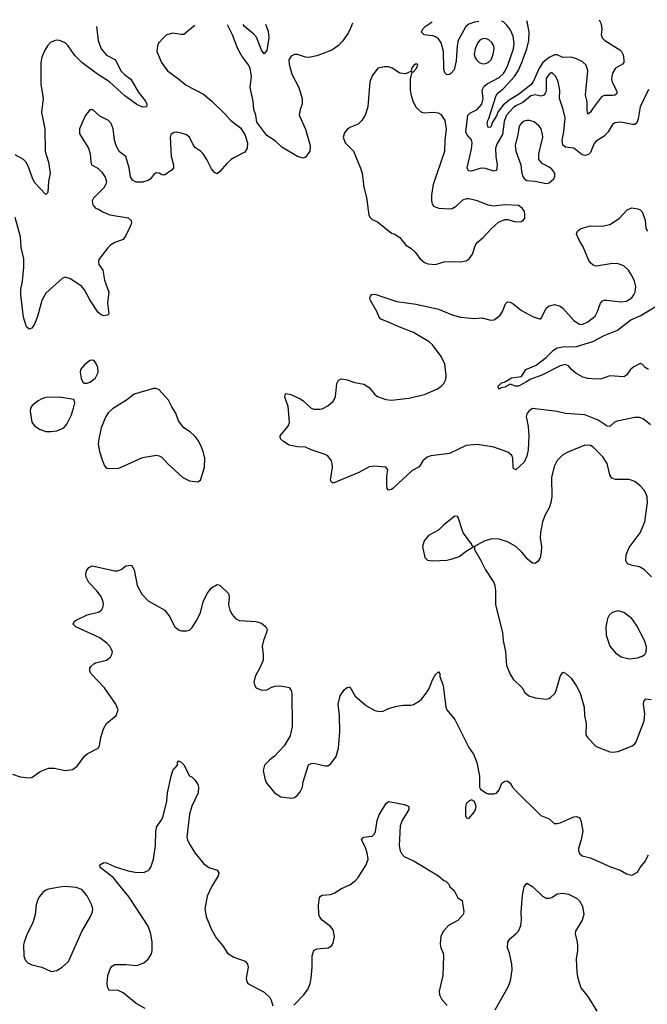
# Model space of a CAD drawing. Header units: inches. Extents: x 1771504 to 1971212, y 471788 to 643615.
# Tile 282 of 587: x 1814282 to 1818821, y 635501 to 642620. Entities that reach past the tile are written whole.
import ezdxf

# ---------------------------------------------------------------- set-up
doc = ezdxf.new("R2010")
doc.units = ezdxf.units.IN
doc.header["$MEASUREMENT"] = 0
doc.layers.add('B8613', color=7, linetype='Continuous')
doc.layers.add('B8614', color=7, linetype='Continuous')

msp = doc.modelspace()

# ---------------------------------------------------------------- linework, layer by layer
at = {"layer": 'B8613', "color": 5}
for points, elevation in [([(1814739.4, 640000), (1814739.6, 639999.6), (1814751.6, 639991.6), (1814770, 639991.3), (1814790, 639998), (1814792.4, 640000)], 460), ([(1818843.6, 639690), (1818790, 639733.6), (1818763.8, 639743.8), (1818730, 639744.4), (1818601.9, 639718.1), (1818583.7, 639710), (1818550, 639677.6), (1818530, 639680.5), (1818464.8, 639724.8), (1818370, 639763.1), (1818230, 639771.5), (1818170, 639788), (1817990, 639809.4), (1817963, 639790), (1817948.5, 639770), (1817944.9, 639750), (1817959.1, 639679.1), (1817963.6, 639610), (1817959, 639510), (1817950, 639464), (1817930, 639420.9), (1817870, 639366), (1817853.6, 639373.6), (1817850, 639386), (1817848.5, 639450), (1817841.1, 639470), (1817811.9, 639491.9), (1817710, 639528), (1817592.2, 639547.8), (1817510, 639540.5), (1817390, 639484.2), (1817254.4, 639465.6), (1817230, 639456.9), (1817197.1, 639430), (1817170, 639387), (1817120.7, 639359.3), (1816980.7, 639230), (1816970, 639222), (1816950, 639217.2), (1816939.3, 639230), (1816935.9, 639255.9), (1816937.6, 639322.4), (1816944.7, 639364.7), (1816930, 639384), (1816850, 639391.8), (1816810, 639387.6), (1816734.4, 639345.6), (1816548.9, 639268.9), (1816536.4, 639276.4), (1816529.2, 639290), (1816544.7, 639384.7), (1816542.7, 639410), (1816537.2, 639430), (1816510, 639465.2), (1816490, 639476), (1816390, 639509.3), (1816350, 639529.3), (1816290, 639532), (1816230, 639543.7), (1816189, 639570), (1816169, 639590), (1816166, 639610), (1816222, 639678), (1816229.4, 639690), (1816232.3, 639710), (1816223.3, 639823.3), (1816199.3, 639890), (1816202, 639910), (1816210, 639916), (1816242, 639910), (1816310, 639878.8), (1816330, 639866.8), (1816390, 639810.7), (1816410, 639804.9), (1816450, 639804.9), (1816470, 639807.3), (1816510, 639827.3), (1816550, 639861), (1816566.3, 639893.7), (1816576, 639990), (1816581.2, 640000)], 440), ([(1816692.4, 640000), (1816770, 639984), (1816810, 639960.7), (1816850.3, 639910.3), (1816870, 639894.9), (1816930, 639874), (1816970, 639867.9), (1817097.4, 639882.6), (1817210, 639910.2), (1817302.9, 639950), (1817330.7, 639969.3), (1817349.8, 639990.2), (1817354.5, 640000)], 440), ([(1817941.2, 640000), (1817890, 639969.7), (1817868, 639970), (1817830, 639984), (1817790, 639962.7), (1817762.8, 639957.2), (1817750, 639949.4), (1817746, 639950), (1817742, 639962), (1817742, 639970), (1817766, 639994), (1817785.4, 640000)], 420), ([(1818851.1, 638591.1), (1818801.7, 638641.7), (1818764.9, 638664.9), (1818713.6, 638673.6), (1818683.6, 638683.6), (1818672, 638692), (1818664.5, 638710), (1818667.8, 638750), (1818690, 638804), (1818769.6, 638910), (1818803.5, 638990), (1818822.4, 639130), (1818819.6, 639170), (1818812.8, 639192.8), (1818797.7, 639217.7), (1818769.8, 639249.8), (1818730, 639282), (1818690, 639295.4), (1818590, 639294.8), (1818564.4, 639304.4), (1818550, 639329.2), (1818529.8, 639410), (1818499.4, 639459.4), (1818430, 639529.7), (1818410, 639541.7), (1818370, 639544.4), (1818246.4, 639493.6), (1818210, 639474), (1818170, 639432), (1818146.5, 639390), (1818129.2, 639310), (1818130.3, 639170), (1818123.7, 639130), (1818110.3, 639090), (1818081.2, 639038.8), (1818063.7, 638990), (1818049, 638911), (1818046, 638870), (1818054.6, 638810), (1818052.2, 638770), (1818044.9, 638730), (1818030, 638702), (1818010, 638689), (1817990, 638689.2), (1817956.6, 638716.6), (1817912.7, 638770), (1817869.3, 638810), (1817810, 638845.6), (1817750, 638863), (1817694.7, 638865.3), (1817641, 638850), (1817572, 638810), (1817571.3, 638790), (1817618, 638710), (1817650, 638641), (1817710.7, 638550), (1817717.3, 638530), (1817724, 638490), (1817722, 638390), (1817773.4, 638190), (1817777.3, 638130), (1817796.3, 638050), (1817803, 637950), (1817828.8, 637888.8), (1817851.9, 637851.9), (1817914.8, 637790), (1817934, 637754), (1817964.7, 637730), (1818010, 637716.3), (1818090, 637708), (1818110, 637710.6), (1818122, 637718), (1818151.2, 637748.8), (1818162.9, 637770), (1818190, 637871.3), (1818210, 637902), (1818230, 637896), (1818270, 637858.8), (1818310, 637802), (1818334.9, 637750), (1818364.4, 637650), (1818366, 637590), (1818378, 637530), (1818377.3, 637450), (1818387.7, 637430), (1818450, 637364.2), (1818550, 637327.2), (1818570, 637324.2), (1818610, 637328.7), (1818711.5, 637368.5), (1818730, 637382.8), (1818741.2, 637398.8), (1818797.3, 637550), (1818802, 637602), (1818793.3, 637670), (1818796.2, 637690), (1818809.7, 637710.3), (1818850, 637705.3)], 460), ([(1814230, 637164), (1814285.8, 637145.8), (1814350, 637137.3), (1814370, 637140.7), (1814430, 637182.8), (1814490, 637206.8), (1814530, 637207.3), (1814610, 637190.5), (1814662.5, 637197.5), (1814697.2, 637222.8), (1814750, 637294.8), (1814770, 637310.8), (1814850, 637352), (1814859, 637370), (1814869.2, 637430), (1814888.2, 637491.8), (1814910, 637530.7), (1814979, 637590), (1814993.2, 637630), (1814977, 637670), (1814895.8, 637790), (1814799.5, 637890), (1814789.5, 637910), (1814789.4, 637930), (1814796.2, 637943.8), (1814817.2, 637962.8), (1814830, 637970.4), (1814908.7, 637990), (1814939, 638010), (1814949.3, 638030), (1814952, 638048), (1814944.5, 638070), (1814934, 638090), (1814914.5, 638110), (1814860.9, 638150), (1814688.7, 638230), (1814669, 638250), (1814679, 638270), (1814690, 638277.3), (1814770, 638315.8), (1814850, 638336.4), (1814872.3, 638350), (1814883.6, 638370), (1814887.8, 638390), (1814886, 638410), (1814870, 638449.3), (1814840.7, 638490), (1814782, 638550), (1814762.7, 638590), (1814759, 638610), (1814765.6, 638634.4), (1814782, 638658), (1814806, 638670), (1814970, 638634.9), (1814990, 638634.9), (1815014.7, 638645.3), (1815050, 638670.8), (1815090, 638676), (1815110, 638642), (1815132.4, 638530), (1815165.4, 638465.4), (1815210, 638418), (1815330.3, 638350.3), (1815364.4, 638304.4), (1815402.8, 638230), (1815430, 638207.3), (1815450, 638200.7), (1815490, 638201), (1815510, 638206), (1815530, 638224.7), (1815559.3, 638270), (1815589.2, 638330), (1815609.3, 638410), (1815638, 638470), (1815670, 638510.8), (1815710, 638536), (1815730, 638531), (1815790.8, 638470), (1815797.3, 638450), (1815793, 638390), (1815800.5, 638350), (1815818, 638318), (1815842.8, 638290), (1815870, 638276.3), (1815990, 638268), (1816030, 638255.5), (1816062.8, 638230), (1816070.5, 638210), (1816067.7, 638190), (1816044.4, 638130), (1816036.4, 638090), (1816043.8, 638030), (1816041.6, 637990), (1816022, 637938), (1815984, 637870), (1815974.8, 637830), (1815981, 637810), (1815992, 637790), (1816030.9, 637770.9), (1816070, 637774.8), (1816105.4, 637794.6), (1816130, 637802), (1816163.5, 637803.5), (1816210, 637796), (1816230.5, 637790.5), (1816246, 637770), (1816250.5, 637750.5), (1816252, 637510), (1816237.7, 637442.3), (1816194, 637370), (1816124.7, 637295.3), (1816090, 637269.2), (1816053.4, 637230), (1816043.8, 637190), (1816053.7, 637133.7), (1816064.5, 637104.5), (1816124.7, 637030), (1816170, 637001), (1816250, 636990.8), (1816270, 636996), (1816289.4, 637010.6), (1816310, 637036), (1816326.6, 637070), (1816332.3, 637110), (1816370, 637231), (1816390, 637242.8), (1816410, 637244.9), (1816490, 637225.5), (1816510, 637224.9), (1816530, 637236), (1816570, 637291.3), (1816587.6, 637352.4), (1816598, 637470), (1816595.6, 637590), (1816584.5, 637670), (1816599.6, 637730), (1816630, 637776.3), (1816650, 637790.7), (1816670, 637796), (1816708.9, 637728.9), (1816790, 637658.4), (1816850, 637623.8), (1816883.2, 637616.8), (1816910, 637619.1), (1816950, 637639.1), (1817010, 637656.3), (1817057.5, 637662.5), (1817110, 637663), (1817130, 637668), (1817170, 637693), (1817191, 637709), (1817222.4, 637750), (1817240.4, 637779.6), (1817270, 637851), (1817290, 637886), (1817310, 637904.7), (1817321, 637890), (1817320.7, 637870), (1817345.5, 637805.5), (1817363.8, 637650), (1817370.4, 637630), (1817430, 637559.3), (1817530, 637357.3), (1817564.9, 637310), (1817588.5, 637250), (1817608.2, 637150), (1817606.8, 637070), (1817615.3, 637055.3), (1817652, 637030), (1817670, 637022.8), (1817710, 637022.8), (1817730, 637027.7), (1817749.4, 637050.6), (1817770, 637098.8), (1817790, 637114.9), (1817810, 637115.5), (1817830, 637098.8), (1817845.5, 637070), (1817866.8, 637046.8), (1818050, 636866.8), (1818110, 636842.8), (1818148.1, 636808.1), (1818170, 636807.7), (1818190, 636813.4), (1818290, 636857.1), (1818310, 636859.1), (1818330, 636850.8), (1818339.1, 636830), (1818353.7, 636753.7), (1818343.1, 636690), (1818323.8, 636630), (1818323, 636610), (1818330.8, 636590), (1818350, 636574), (1818410, 636560.5), (1818553.8, 636493.8), (1818624.7, 636470), (1818670, 636444.9), (1818710, 636434), (1818750, 636456), (1818769.5, 636490), (1818802, 636530), (1818830, 636580.5)], 440), ([(1815189.3, 635470), (1815125.3, 635505.3), (1815030, 635583.7), (1814990, 635602), (1814930, 635601.2), (1814919.5, 635619.5), (1814914.5, 635650), (1814919.5, 635710), (1814939.1, 635760.9), (1814950, 635777.3), (1814970, 635787.7), (1815050, 635788.2), (1815130, 635780.5), (1815180.7, 635799.3), (1815210, 635826.8), (1815234.5, 635865.5), (1815239.6, 635890), (1815239.7, 635950), (1815229.6, 636010.4), (1815210, 636064.5), (1815074.1, 636274.1), (1814957.8, 636417.8), (1814864, 636490), (1814862, 636510), (1814890, 636526), (1814910, 636524), (1814973.4, 636493.4), (1815065.7, 636465.7), (1815130, 636453.7), (1815185.1, 636454.9), (1815210, 636467.3), (1815221.2, 636478.8), (1815230, 636491.3), (1815249.6, 636550.4), (1815265.1, 636650), (1815266.3, 636750), (1815273.3, 636786.7), (1815310, 636837.3), (1815319.5, 636860.5), (1815346.4, 636970), (1815351.3, 637030), (1815377.2, 637150), (1815389.3, 637190.7), (1815422, 637230), (1815422, 637250), (1815430, 637262), (1815450, 637252), (1815470, 637231), (1815510, 637152), (1815530, 637142), (1815550, 637122), (1815570.9, 637090.9), (1815576, 637070), (1815573, 637030), (1815526.3, 636933.7), (1815510, 636875.3), (1815494.6, 636750), (1815491.8, 636710), (1815496.5, 636690), (1815510, 636659.1), (1815550, 636593), (1815610, 636519.1), (1815650.3, 636490.3), (1815711, 636470), (1815722, 636450), (1815716.4, 636430), (1815668.7, 636350), (1815638.4, 636281.6), (1815620.2, 636190), (1815630, 636134.8), (1815667.3, 636047.3), (1815701.8, 635981.8), (1815750, 635923.8), (1815784.9, 635870), (1815830, 635840.3), (1815911.8, 635811.8), (1815930, 635791), (1815934.9, 635770), (1815918.8, 635690), (1815923.5, 635663.5), (1815932, 635650), (1816050, 635588), (1816090.3, 635550.3), (1816101.6, 635530), (1816113, 635490)], 420), ([(1816264.9, 635495.1), (1816336.9, 635570), (1816367.6, 635612.4), (1816382.6, 635650), (1816391, 635690), (1816397.7, 635770), (1816396.2, 635850), (1816409.3, 635890), (1816430, 635902), (1816512.3, 635907.7), (1816537.5, 635922.5), (1816550, 635942), (1816558.4, 635990), (1816550, 636039), (1816530, 636063.7), (1816469.7, 636109.7), (1816452, 636130), (1816444.2, 636150), (1816443.3, 636216.7), (1816450, 636271.3), (1816457, 636283), (1816469.7, 636290.3), (1816530, 636294.9), (1816556.6, 636303.4), (1816610, 636338.4), (1816670, 636364.4), (1816710, 636395.8), (1816730, 636418.4), (1816788.6, 636510), (1816803.1, 636550), (1816795.7, 636595.7), (1816779.2, 636639.2), (1816752.7, 636690), (1816768.7, 636710), (1816830, 636717.1), (1816846.9, 636733.1), (1816854, 636750), (1816867.6, 636830), (1816882, 636870), (1816930, 636951.3), (1816950, 636966), (1817064.5, 636944.5), (1817096, 636930), (1817097.3, 636910), (1817048.5, 636830), (1817032.4, 636790), (1817026.6, 636646.6), (1817032.7, 636610), (1817043.8, 636590), (1817062, 636570), (1817134.9, 636534.9), (1817310.3, 636430.3), (1817350, 636396.3), (1817364.7, 636390), (1817384.7, 636370), (1817392, 636350), (1817423.6, 636323.6), (1817451.6, 636271.6), (1817482, 636250), (1817493.4, 636170), (1817488, 636150), (1817450, 636106.6), (1817384, 636070), (1817346.8, 636030), (1817327.9, 635992.1), (1817323, 635937), (1817328, 635910), (1817344.9, 635870), (1817347.3, 635850), (1817343, 635710), (1817314.8, 635594.8), (1817317.3, 635570), (1817335.5, 635535.5), (1817372.3, 635492.3)], 420), ([(1817719.5, 635460.5), (1817814.2, 635625.8), (1817832.6, 635670), (1817843.5, 635750), (1817840.4, 635790), (1817823.1, 635870), (1817809.7, 635910), (1817811.1, 635948.9), (1817825.9, 635974.1), (1817871, 636009), (1817889.6, 636030), (1817906.3, 636070), (1817911.9, 636108.1), (1817909.8, 636170), (1817918.2, 636290), (1817930, 636350.8), (1817950, 636377.3), (1817990, 636353.4), (1818063.3, 636283.3), (1818090, 636268.1), (1818110, 636267), (1818130, 636273.5), (1818170, 636298.6), (1818210, 636304.9), (1818250, 636296.9), (1818270, 636288.1), (1818308, 636268), (1818330, 636248.7), (1818351.2, 636210), (1818362, 636150), (1818348.9, 636110), (1818302, 636030), (1818298.7, 636010), (1818314.4, 635950), (1818316.7, 635923.3), (1818317.1, 635890), (1818306, 635830), (1818312.2, 635730), (1818318.7, 635690), (1818340.7, 635620.7), (1818390, 635556.4), (1818455.5, 635450)], 420)]:
    msp.add_lwpolyline(points, dxfattribs=dict(at, elevation=elevation))
for points, elevation in [([(1815270, 639953.2), (1815250, 639953.2), (1815110, 639912.7), (1815054.8, 639870), (1814952.9, 639807.1), (1814922.5, 639777.5), (1814904.9, 639750), (1814872, 639670), (1814854, 639590), (1814850.4, 639550), (1814858, 639498), (1814878, 639438), (1814894.8, 639394.8), (1814910, 639378), (1814990, 639376), (1815010, 639381), (1815170, 639454.8), (1815270.6, 639470.6), (1815290, 639466.8), (1815310, 639456), (1815350, 639410.8), (1815462.8, 639310), (1815510, 639285.5), (1815570, 639278.8), (1815589.4, 639290.6), (1815617.5, 639382.5), (1815620.7, 639450), (1815612, 639490), (1815595.6, 639530), (1815575.5, 639575.5), (1815550, 639606.6), (1815517.1, 639637.1), (1815469.2, 639670), (1815430, 639719), (1815410, 639775.3), (1815381.5, 639821.5), (1815359, 639870), (1815290, 639944)], 460), ([(1814570, 639889.6), (1814470, 639887.3), (1814440.7, 639879.3), (1814415.1, 639864.9), (1814370.8, 639830), (1814358.8, 639810), (1814357.3, 639790), (1814370.5, 639710), (1814390, 639683), (1814430, 639656.3), (1814470, 639643), (1814510, 639641.6), (1814550, 639648.2), (1814601.2, 639670), (1814623.6, 639696.4), (1814656.1, 639763.9), (1814671.6, 639810), (1814681.2, 639850), (1814674, 639874)], 460), ([(1817430, 639029), (1817350, 638966.6), (1817310, 638929.3), (1817238, 638890), (1817207.9, 638852.1), (1817196, 638810), (1817210.9, 638730.9), (1817230.8, 638710.8), (1817270, 638708), (1817370, 638713), (1817410, 638720.5), (1817460.5, 638739.5), (1817510, 638776.3), (1817566, 638810), (1817555.3, 638815.3), (1817549.3, 638830), (1817488.5, 638908.5), (1817450, 639028.7)], 460), ([(1818610, 638344.7), (1818567.6, 638332.4), (1818546, 638314), (1818533, 638290), (1818520.4, 638230), (1818523.1, 638170), (1818550.3, 638090.3), (1818590, 638041.6), (1818632.4, 638012.4), (1818690, 637999.6), (1818750, 638006.3), (1818783, 638017), (1818802.7, 638030), (1818811.9, 638048.1), (1818814.9, 638085.1), (1818801.1, 638130), (1818743, 638243), (1818710, 638289.6), (1818650, 638332.8)], 480), ([(1817550, 636978), (1817530, 636968.7), (1817511.3, 636950), (1817506, 636930), (1817506.4, 636866.4), (1817514, 636850), (1817530, 636844.7), (1817570, 636892), (1817579, 636910), (1817582, 636930), (1817570, 636966)], 440), ([(1814610, 636351.2), (1814570, 636348), (1814490, 636334), (1814470, 636326.6), (1814450.3, 636309.7), (1814423.4, 636276.6), (1814410.4, 636250), (1814400.9, 636219.1), (1814393.4, 636150), (1814376.5, 636090), (1814335.3, 636010), (1814314.4, 635950), (1814310.4, 635930), (1814310.7, 635850), (1814322, 635822), (1814340.9, 635800.9), (1814370, 635784.9), (1814442, 635770), (1814510, 635738.8), (1814550, 635745.5), (1814590, 635768), (1814634, 635810), (1814732.2, 636027.8), (1814791.2, 636130), (1814808, 636170), (1814809.6, 636190), (1814802.3, 636222.3), (1814770, 636286), (1814730, 636329.5), (1814690, 636345.1)], 440)]:
    msp.add_lwpolyline(points, close=True, dxfattribs=dict(at, elevation=elevation))
at = {"layer": 'B8614', "color": 5}
for points, elevation in [([(1817603.6, 642608.1), (1817570, 642601.8), (1817530, 642588.5), (1817509.2, 642570), (1817452.8, 642470), (1817445.7, 642430), (1817437.9, 642322.1), (1817422.9, 642257.1), (1817400.5, 642230), (1817390, 642223.5), (1817370, 642220.5), (1817356.8, 642236.8), (1817350, 642262), (1817347.6, 642390), (1817330, 642452.7), (1817310, 642481.7), (1817290, 642496.4), (1817270, 642502.9), (1817207, 642510), (1817188.7, 642530), (1817195.5, 642550), (1817215.3, 642570), (1817264.5, 642603.5)], 440), ([(1818830, 642115.3), (1818770, 641989.5), (1818755.9, 641904.1), (1818744.6, 641875.4), (1818730, 641863.1), (1818717.4, 641862.6), (1818630, 641878.2), (1818585.2, 641874.7), (1818570, 641862), (1818537.3, 641810), (1818510, 641778.5), (1818450, 641742.4), (1818436.4, 641723.6), (1818410, 641660.7), (1818395, 641645), (1818370, 641638), (1818350, 641642), (1818290, 641691), (1818230, 641698.8), (1818210, 641712), (1818204.4, 641750), (1818217.4, 641810), (1818225.8, 641910), (1818211.6, 641970), (1818185.1, 642050), (1818189.3, 642110), (1818177, 642170), (1818158.7, 642210), (1818130, 642237.4), (1818110, 642227), (1818090, 642193.6), (1818090.4, 642110), (1818085.3, 642090), (1818070, 642071.6), (1818050, 642067.7), (1818010, 642077.2), (1817979.7, 642070), (1817919.7, 642020.3), (1817870, 641997), (1817850, 641982.6), (1817802.1, 641930), (1817785, 641885), (1817774.5, 641790), (1817735.4, 641724.6), (1817723.6, 641690), (1817725, 641630), (1817736.1, 641570), (1817730.1, 641529.9), (1817710, 641524.8), (1817650, 641545), (1817630, 641547.4), (1817610, 641545), (1817550, 641524), (1817527.1, 641527.1), (1817517.4, 641550), (1817550, 641684.9), (1817555, 641730), (1817550.5, 641750.5), (1817515.3, 641790), (1817509.1, 641810), (1817523.9, 641930), (1817536.7, 641943.4), (1817590.6, 641970), (1817623.8, 642010), (1817634.3, 642050), (1817627.4, 642110), (1817641.2, 642138.8), (1817663.5, 642156.5), (1817750, 642201.3), (1817780.2, 642230), (1817793.2, 642250), (1817812.7, 642290), (1817853.6, 642410), (1817859, 642450), (1817850, 642500.7), (1817828.8, 642548.8), (1817803.7, 642583.7), (1817783.1, 642603.1), (1817768.4, 642610.4)], 440), ([(1818473.9, 642620), (1818487.3, 642590), (1818492.9, 642550), (1818487.4, 642510), (1818494, 642490), (1818514.4, 642470), (1818621.8, 642401.8), (1818633.7, 642390), (1818645.7, 642365.7), (1818651.9, 642330), (1818650.2, 642309.8), (1818640.9, 642299.1), (1818590, 642268.3), (1818570, 642233.6), (1818563.5, 642210), (1818561.1, 642190), (1818565.8, 642170), (1818596.2, 642110), (1818602.3, 642090), (1818597.5, 642082.5), (1818585.2, 642074.8), (1818570, 642072.5), (1818510, 642071.3), (1818490, 642061.6), (1818423.7, 641976.3), (1818410, 641951.8), (1818390, 641937.2), (1818385.5, 641965.5), (1818386, 642026), (1818374.7, 642074.7), (1818390.5, 642250), (1818378, 642290), (1818350, 642317.4), (1818310, 642337.5), (1818270, 642348.4), (1818210, 642347.8), (1818170, 642364.9), (1818150, 642364.8), (1818110, 642347.6), (1818064.5, 642310), (1818038.9, 642270), (1817995.1, 642170), (1817979, 642150), (1817890, 642078.9), (1817821.8, 642038.2), (1817778, 642002), (1817743, 641957), (1817730, 641924.5), (1817701.4, 641878.6), (1817690, 641842.4), (1817670, 641840.5), (1817663.5, 641870), (1817667, 641890), (1817675.2, 641904.8), (1817728.8, 642071.2), (1817741.3, 642090), (1817779, 642121), (1817861.1, 642210), (1817886.4, 642250), (1817914, 642310), (1817950.3, 642410), (1817964.1, 642470), (1817965.3, 642530), (1817954.5, 642594.5), (1817948.5, 642612.8)], 420), ([(1815545.3, 642580), (1815538.8, 642570), (1815470, 642512), (1815450, 642511.8), (1815390, 642523.6), (1815344, 642510), (1815320.7, 642490), (1815286.8, 642450), (1815277.3, 642430), (1815274, 642390), (1815308.2, 642310), (1815350.7, 642250), (1815430, 642193), (1815486.1, 642146.1), (1815610, 642080.4), (1815670.6, 642030), (1815762.8, 641942.8), (1815810, 641890.7), (1815877.6, 641837.6), (1815910.6, 641790), (1815930.5, 641730), (1815927.7, 641690), (1815910, 641662.7), (1815830, 641622), (1815811.7, 641608.3), (1815779.9, 641580.1), (1815730, 641521.2), (1815710, 641505.2), (1815690, 641514), (1815670, 641541.2), (1815635.8, 641610), (1815608, 641650), (1815590, 641669.6), (1815553.5, 641693.5), (1815538.4, 641710), (1815509.6, 641770), (1815487.5, 641787.5), (1815450, 641799.8), (1815413.5, 641806.5), (1815396.2, 641803.8), (1815375.5, 641790), (1815368.9, 641770), (1815377.1, 641630), (1815394.3, 641570), (1815394.6, 641550), (1815385.7, 641534.3), (1815330, 641496), (1815310, 641497.2), (1815290, 641509.2), (1815270, 641512.7), (1815250, 641497.2), (1815227.3, 641470), (1815210, 641458.4), (1815170, 641444.2), (1815124.2, 641444.2), (1815098.7, 641458.7), (1815083, 641483), (1815073.3, 641550), (1815049.2, 641630), (1815004.6, 641664.6), (1814983.1, 641703.1), (1814967.8, 641750), (1814958.7, 641830), (1814944.5, 641870), (1814925.2, 641890), (1814861.7, 641921.7), (1814810, 641968.7), (1814790, 641969), (1814756.1, 641923.9), (1814715.5, 641830), (1814714.4, 641794.4), (1814779.3, 641690), (1814790.4, 641650.4), (1814795.5, 641590), (1814802, 641570), (1814846, 641546), (1814876.5, 641516.5), (1814901.1, 641481.1), (1814910.4, 641450), (1814905.3, 641430), (1814890, 641404.5), (1814815.5, 641330), (1814806, 641310), (1814810, 641282), (1814830, 641258), (1814852, 641250), (1814882, 641230), (1814934, 641210), (1815066.6, 641186.6), (1815088.5, 641168.5), (1815090.2, 641150), (1815082.6, 641130), (1815050, 641058.9), (1815030.2, 641030), (1814970, 641009), (1814939.1, 640990), (1814918.6, 640970), (1814854.8, 640885.2), (1814851.5, 640870), (1814855.2, 640850), (1814883.1, 640810), (1814895.4, 640735.4), (1814926.4, 640650), (1814916.3, 640570), (1814926, 640494), (1814917.3, 640482.7), (1814890, 640479.3), (1814870, 640487), (1814850, 640503.7), (1814790, 640593.6), (1814750, 640667.8), (1814730, 640691.2), (1814650, 640745.6), (1814610, 640759.3), (1814590, 640749.3), (1814470, 640643.6), (1814440.8, 640590), (1814410, 640474), (1814390, 640419), (1814370, 640388.7), (1814350, 640382), (1814330, 640398), (1814310, 640468), (1814289.8, 640630), (1814290.9, 640670), (1814302, 640730), (1814311, 640830), (1814311.1, 640890), (1814292.4, 640972.4), (1814286.9, 641050), (1814249.7, 641190)], 440), ([(1814836.5, 642570.4), (1814836.5, 642570), (1814849.3, 642470), (1814870, 642408.5), (1814910, 642364.4), (1814975.8, 642330), (1815013.6, 642250), (1815041.7, 642221.7), (1815086.7, 642190), (1815139, 642099), (1815192.7, 642030), (1815200.7, 642010), (1815198, 641990), (1815170, 641987.8), (1815130, 642006.3), (1815041.5, 642070), (1814931.3, 642171.3), (1814845.1, 642225.1), (1814730, 642311.6), (1814680.6, 642360.6), (1814632.1, 642430), (1814610, 642451.6), (1814570, 642469.8), (1814550, 642471), (1814530, 642468.3), (1814504.8, 642455.2), (1814482.3, 642430), (1814459.6, 642390), (1814442, 642350), (1814434, 642310), (1814434.5, 642154.5), (1814452.4, 642050), (1814439.7, 641950), (1814462.7, 641830), (1814466.8, 641666.8), (1814489, 641590), (1814502.4, 641510), (1814490.4, 641450), (1814484.7, 641370), (1814470, 641355.3), (1814390, 641442.9), (1814373.7, 641473.7), (1814348.3, 641548.3), (1814328.4, 641590), (1814309.8, 641609.8), (1814250, 641642)], 420), ([(1816688.2, 642595.6), (1816676.3, 642563.7), (1816656.7, 642523.3), (1816615.9, 642464.1), (1816587.7, 642432.3), (1816540.3, 642399.7), (1816430, 642358.7), (1816373.1, 642346.9), (1816350, 642348), (1816290, 642368), (1816270, 642368), (1816244.2, 642355.8), (1816228.9, 642330), (1816230, 642298), (1816250, 642226.8), (1816301.6, 642130), (1816325.5, 642050), (1816325.5, 642010), (1816310.4, 641970), (1816303.8, 641930), (1816348.7, 641828.7), (1816382.4, 641710), (1816379.1, 641670), (1816350, 641625.2), (1816330, 641619.3), (1816290, 641629.6), (1816178.8, 641698.8), (1816130, 641743.7), (1816070, 641782.7), (1815998, 641878), (1815989.6, 641930), (1815975.8, 641970), (1815971.2, 642030), (1815948.4, 642130), (1815957.6, 642210), (1815949.8, 642270), (1815930, 642303.6), (1815890, 642353.3), (1815858.7, 642410), (1815820.3, 642510), (1815785.4, 642583.3)], 440), ([(1816059.3, 642587), (1816078.2, 642538.2), (1816084.7, 642490), (1816070, 642397.2), (1816050, 642372), (1816030, 642400.5), (1815993.4, 642493.4), (1815976.3, 642516.3), (1815907.9, 642570), (1815898.2, 642584.9)], 420), ([(1817354.5, 640000), (1817362.7, 640017.3), (1817367.3, 640050), (1817357.3, 640130), (1817330, 640183.7), (1817267.9, 640267.9), (1817244.2, 640290), (1817130, 640357.1), (1817006.1, 640406.1), (1816950, 640434), (1816893.7, 640453.7), (1816880.5, 640470), (1816864.7, 640510), (1816818.9, 640590), (1816813.6, 640610), (1816818, 640622), (1816828.2, 640631.8), (1816850, 640636), (1817010, 640582), (1817150, 640562.6), (1817310, 640527.2), (1817410, 640485.3), (1817470, 640468.5), (1817570, 640459.3), (1817623.5, 640463.5), (1817690, 640447.7), (1817710, 640450.8), (1817730, 640460.7), (1817756.1, 640483.9), (1817774.5, 640510), (1817795.1, 640564.9), (1817810, 640578.8), (1817830, 640576.3), (1817850, 640566), (1817910, 640517.6), (1817990, 640472.7), (1818042, 640458), (1818050, 640458), (1818056, 640464), (1818090, 640533), (1818110, 640550.4), (1818150, 640560.3), (1818190, 640548.7), (1818210, 640535.3), (1818290, 640444.6), (1818330, 640418.9), (1818350, 640416.5), (1818390, 640434.7), (1818442.7, 640477.3), (1818461.8, 640510), (1818482.6, 640570), (1818495.5, 640584.5), (1818510, 640591.6), (1818527.4, 640592.6), (1818630, 640580.2), (1818670, 640585.8), (1818709.7, 640610), (1818724.5, 640630), (1818733.3, 640650), (1818737.3, 640690), (1818729, 640730), (1818710, 640771.3), (1818684.5, 640810), (1818650, 640839.3), (1818610, 640853.6), (1818570, 640857.2), (1818450, 640838.7), (1818430, 640845.1), (1818410, 640860.9), (1818397.7, 640877.7), (1818357.8, 640977.8), (1818326.3, 641030), (1818309.6, 641070), (1818316, 641090), (1818341.2, 641110), (1818410, 641128.5), (1818493.4, 641126.6), (1818550, 641138), (1818618, 641182), (1818675.6, 641244.4), (1818710, 641258.4), (1818753, 641253), (1818770, 641244.9), (1818784.9, 641230), (1818804.9, 641170), (1818811, 641110), (1818822, 641090)], 440), ([(1817785.4, 640000), (1817796.5, 640003.5), (1817839, 640030), (1817910, 640040.7), (1817941.6, 640090), (1818017, 640123), (1818090, 640178.3), (1818141.7, 640230), (1818170, 640248), (1818210, 640255.4), (1818310, 640256.1), (1818426.4, 640293.6), (1818510, 640335.9), (1818605.7, 640374.3), (1818702.8, 640450), (1818770, 640479.5), (1818876.8, 640543.2)], 420), ([(1814792.4, 640000), (1814829, 640030), (1814849.2, 640070), (1814846, 640106), (1814837.2, 640130), (1814824, 640150), (1814810, 640159.3), (1814790, 640156), (1814750, 640125.2), (1814722, 640090), (1814719.1, 640070), (1814725.2, 640025.2), (1814739.4, 640000)], 460), ([(1818829.2, 640090), (1818805.6, 640105.6), (1818787.3, 640127.3), (1818770, 640133.3), (1818723.1, 640110), (1818700.3, 640090), (1818670, 640049.4), (1818650, 640038.4), (1818550, 640044.2), (1818490, 640024.3), (1818450, 640021.5), (1818390, 640026.6), (1818355.8, 640035.8), (1818303.1, 640063.1), (1818272.3, 640090), (1818250, 640116.9), (1818226.3, 640126.3), (1818190, 640117.6), (1818058, 640050), (1817978.1, 640021.9), (1817941.2, 640000)], 420), ([(1816581.2, 640000), (1816587.6, 640012.4), (1816610, 640024), (1816650, 640016.3), (1816690, 640000.5), (1816692.4, 640000)], 440)]:
    msp.add_lwpolyline(points, dxfattribs=dict(at, elevation=elevation))
at = {"layer": 'B8614', "color": 5, "elevation": 460}
for points in [[(1817650, 642483.9), (1817630, 642481.5), (1817610, 642472.3), (1817592.6, 642450), (1817575.5, 642410), (1817568.5, 642370), (1817572.6, 642350), (1817584.7, 642330), (1817605.3, 642310), (1817630, 642301.3), (1817650, 642302.4), (1817670, 642310.3), (1817690.8, 642330), (1817706.8, 642370), (1817713.3, 642410), (1817709.8, 642430), (1817695.9, 642455.9), (1817674.1, 642474.1)], [(1817150, 642302), (1817130, 642288), (1817118, 642270), (1817114, 642254), (1817118, 642242), (1817110, 642246), (1817071.3, 642228.7), (1817030, 642234), (1816975.3, 642270), (1816950, 642278), (1816921.4, 642278.6), (1816870.9, 642269.1), (1816830, 642214), (1816813.4, 642170), (1816799.3, 641990), (1816780.5, 641930), (1816756.3, 641890), (1816730, 641865.2), (1816670, 641840.9), (1816650, 641826.6), (1816630, 641801.2), (1816622, 641770), (1816634.9, 641730), (1816696.3, 641670), (1816746.7, 641546.7), (1816758, 641510), (1816770.6, 641410), (1816790, 641334), (1816807.5, 641207.5), (1816816, 641190), (1816830, 641176), (1816870, 641158.8), (1816970, 641076), (1816990, 641070.8), (1817030, 641046), (1817074.8, 640990), (1817110, 640967.7), (1817140.7, 640940.7), (1817179.1, 640890), (1817210, 640863.8), (1817234, 640854), (1817289.6, 640850.4), (1817351.3, 640868.7), (1817410, 640872.2), (1817470, 640868.5), (1817510, 640876.4), (1817532, 640890), (1817555.5, 640924.5), (1817576.1, 640983.9), (1817591.3, 641008.7), (1817634.2, 641045.9), (1817691.1, 641108.9), (1817744.9, 641155.1), (1817790, 641174.8), (1817810, 641174.8), (1817870, 641158.8), (1817910, 641161), (1817926.6, 641173.4), (1817934, 641186), (1817936.2, 641210), (1817932.3, 641232.3), (1817916.4, 641256.4), (1817890, 641276), (1817790, 641280.7), (1817710, 641271.1), (1817670, 641279.7), (1817594, 641310), (1817530, 641323.5), (1817510, 641324), (1817484.2, 641315.8), (1817433.8, 641266.2), (1817410, 641252.6), (1817390, 641249.7), (1817315.4, 641255.4), (1817278, 641270), (1817267.3, 641287.3), (1817262.6, 641310), (1817263.5, 641350), (1817275.4, 641430), (1817357.4, 641670), (1817359.8, 641750), (1817368.4, 641830), (1817358.5, 641890), (1817331.4, 641931.4), (1817310, 641944.8), (1817270, 641948.8), (1817210, 641944.7), (1817189.7, 641949.7), (1817150, 641986), (1817127, 642030), (1817114.5, 642070), (1817108.9, 642111.1), (1817108, 642190), (1817120.4, 642239.6), (1817130, 642242), (1817150, 642264.7), (1817162, 642290), (1817157.2, 642297.2)], [(1817950, 641892.1), (1817930, 641886.6), (1817908.7, 641870), (1817893.1, 641850), (1817885.5, 641790), (1817864.2, 641710), (1817869.1, 641670), (1817906, 641570), (1817910, 641522), (1817919.3, 641490), (1817930, 641470.8), (1817950, 641456.3), (1818010, 641453.4), (1818090, 641434.9), (1818110, 641439.3), (1818144.5, 641470), (1818152.4, 641487.6), (1818151.1, 641510), (1818130, 641538.9), (1818110, 641554.8), (1818060.8, 641580.8), (1818036.9, 641610), (1818037.2, 641650), (1818064.4, 641770), (1818064, 641790), (1818052.4, 641830), (1818039.6, 641850), (1818001.8, 641881.8), (1817970, 641891)]]:
    msp.add_lwpolyline(points, close=True, dxfattribs=at)

doc.saveas('drawing.dxf')
